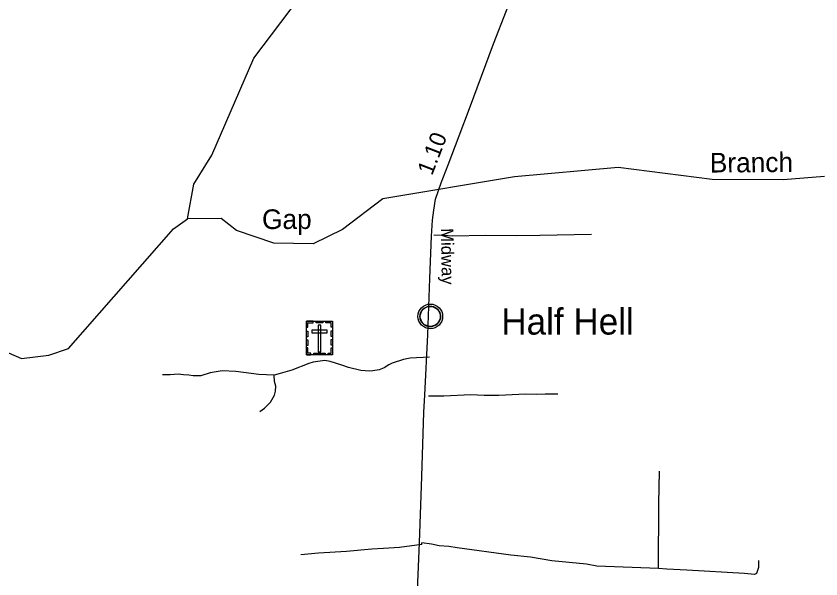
# Model space of a CAD drawing. Extents: x 2104537 to 2336408, y 34176 to 229611.
# Drawn here: x 2252848 to 2258991, y 104750 to 109048 of the extents above; entities that cross this region are included whole.
import ezdxf

# ---------------------------------------------------------------- set-up
doc = ezdxf.new("R2010")
doc.units = 0
for name, color, linetype in [('Exist Civil Demographics Community CELL', 7, 'Continuous'), ('Exist Civil Demographics Community Label', 7, 'Continuous'), ('Exist Cultural Cemetery CELL', 7, 'Continuous'), ('Exist Hydrographic Creek Single Shore', 7, 'Continuous'), ('Exist Road Non-System Type 51', 7, 'Continuous'), ('Exist Road Secondary Mileage Hundredths English Label', 7, 'Continuous'), ('Exist Road Secondary Type 51 Attributed', 7, 'Continuous'), ('Exist Road Secondary Type 51 Label', 7, 'Continuous'), ('Old_Level_32', 7, 'Continuous')]:
    doc.layers.add(name, color=color, linetype=linetype)

msp = doc.modelspace()

# ---------------------------------------------------------------- linework, layer by layer
at = {"layer": 'Exist Civil Demographics Community CELL'}
msp.add_lwpolyline([(2255932, 106766.8), (2255933, 106772.4), (2255934.7, 106778.9), (2255937.7, 106786.1), (2255940.6, 106791.9), (2255943.9, 106797.6), (2255947.7, 106802.7), (2255951.6, 106807.1), (2255956.2, 106811.7), (2255961.8, 106816.3), (2255967.2, 106819.9), (2255972.1, 106822.8), (2255977.1, 106825.3), (2255982.6, 106827.6), (2255988.2, 106829.4), (2255992.5, 106830.5), (2255997.4, 106831.3), (2256001.5, 106832), (2256007.9, 106832.3), (2256012.3, 106832.2), (2256018, 106831.9), (2256022.9, 106831.2), (2256027.8, 106830.2), (2256032.8, 106828.8), (2256038, 106826.8), (2256044.6, 106823.9), (2256050.9, 106820.4), (2256055.9, 106816.9), (2256061.1, 106812.8), (2256064.4, 106809.7), (2256068.5, 106805.3), (2256072.4, 106800.6), (2256075.5, 106796), (2256078.6, 106791), (2256081.1, 106785.9), (2256083.1, 106780.9), (2256084.7, 106775.9), (2256085.9, 106771.3), (2256087, 106765.2), (2256087.7, 106760.5), (2256087.9, 106754.5), (2256087.7, 106748.7), (2256087.2, 106743), (2256086.2, 106737.6), (2256084.6, 106731.4), (2256082.7, 106725.6), (2256080.4, 106720.5), (2256077.3, 106714.5), (2256074, 106709.2), (2256070.5, 106704.5), (2256066.3, 106699.7), (2256061, 106694.8), (2256056, 106690.6), (2256051, 106687.2), (2256046.7, 106684.7), (2256039.8, 106681.5), (2256032.7, 106678.8), (2256026.7, 106677.3), (2256020.1, 106676), (2256015.7, 106675.5), (2256011.2, 106675.3), (2256005.6, 106675.3), (2256001.4, 106675.7), (2255995.7, 106676.4), (2255989.8, 106677.7), (2255985.2, 106679), (2255980, 106680.9), (2255975.5, 106682.9), (2255971.5, 106685.1), (2255964.7, 106689.2), (2255959.1, 106693.5), (2255954.2, 106698), (2255949.8, 106702.8), (2255946.6, 106706.8), (2255943.6, 106710.9), (2255939.5, 106718), (2255937.8, 106721.6), (2255936.1, 106725.6), (2255933.5, 106733.8), (2255932, 106740.8), (2255931.3, 106746), (2255930.9, 106752.3), (2255930.9, 106757), (2255931.4, 106763.5)], close=True, dxfattribs=at)
for centre, radius in [((2256009.6, 106754.4), 94.3), ((2256009.3, 106754.6), 76.7)]:
    msp.add_circle(centre, radius, dxfattribs=at)
at = {"layer": 'Exist Cultural Cemetery CELL'}
for points in [[(2255064.2, 106716.8), (2255263.3, 106716.8), (2255263.3, 106462.2), (2255064.2, 106462.2)], [(2255064.2, 106673.5), (2255075.6, 106673.5), (2255075.6, 106705.7), (2255116.1, 106705.7), (2255116.1, 106716.8), (2255064.2, 106716.8)], [(2255138.3, 106716.8), (2255190.1, 106716.8), (2255190.1, 106705.4), (2255138.3, 106705.4)], [(2255263.4, 106673.4), (2255252, 106673.4), (2255252, 106705.6), (2255211.5, 106705.6), (2255211.5, 106716.8), (2255263.4, 106716.8)], [(2255064.2, 106599.3), (2255064.2, 106642.7), (2255075.6, 106642.7), (2255075.6, 106599.3)], [(2255105, 106648.8), (2255105, 106630.1), (2255222.8, 106630.1), (2255222.8, 106648.8)], [(2255173.2, 106687.5), (2255154.5, 106687.5), (2255154.5, 106484.7), (2255173.2, 106484.7)], [(2255251.9, 106600.4), (2255251.9, 106643.7), (2255263.3, 106643.7), (2255263.3, 106600.4)], [(2255064.2, 106532.1), (2255064.2, 106575.4), (2255075.6, 106575.4), (2255075.6, 106532.1)], [(2255251.9, 106534.4), (2255251.9, 106577.8), (2255263.3, 106577.8), (2255263.3, 106534.4)], [(2255097.3, 106462.2), (2255097.3, 106473.7), (2255075.3, 106473.7), (2255075.3, 106514.1), (2255064.1, 106514.1), (2255064.1, 106462.2)], [(2255230.2, 106462.2), (2255230.2, 106473.7), (2255252.2, 106473.7), (2255252.2, 106514.1), (2255263.3, 106514.1), (2255263.3, 106462.2)], [(2255121.7, 106473.7), (2255206.5, 106473.7), (2255206.5, 106462.3), (2255121.7, 106462.3)]]:
    msp.add_lwpolyline(points, close=True, dxfattribs=at)
at = {"layer": 'Exist Hydrographic Creek Single Shore'}
for points in [[(2254156.4, 107500), (2254204.4, 107764.8), (2254343.4, 107985.1), (2254662.3, 108726.9), (2255074.2, 109273.4), (2255297.3, 109551.2), (2255437.4, 109791.2), (2255522.3, 110567)], [(2259018.4, 107822.8), (2258702.4, 107796.1), (2258160.5, 107800), (2257443.4, 107892.5), (2256652.3, 107819.2), (2255646.3, 107651.7), (2255339.4, 107418.1), (2255115.2, 107307.6), (2254815.2, 107313.4), (2254531.3, 107410.8), (2254414.4, 107501.6), (2254156.4, 107500)], [(2250051.3, 103193.4), (2250059.3, 103232.6), (2250274.4, 103336.7), (2250481.3, 103486.8), (2250818.4, 104047.9), (2250957.4, 104406.1), (2251030.4, 104690), (2251015.2, 105507.1), (2251135.4, 106042.8), (2251217.4, 106218.3), (2251514.3, 106576.7), (2251754.2, 106746), (2251912.3, 106788.8), (2252196.3, 106734.2), (2252890.4, 106432.1), (2253098.3, 106457.6), (2253248.2, 106510.5), (2254048.4, 107423.4), (2254156.4, 107500)]]:
    msp.add_lwpolyline(points, dxfattribs=at)
at = {"layer": 'Exist Road Non-System Type 51'}
msp.add_line((2255945.1, 105012.5), (2255945, 105024.5), dxfattribs=at)
for points in [[(2257241, 107380.5), (2256844.3, 107371.7), (2256664.5, 107369.6), (2256432.5, 107372.7), (2256176.6, 107367.4), (2256118.7, 107372.8), (2256035.4, 107375.8)], [(2256003.2, 106443.3), (2255854.8, 106435.6), (2255804.6, 106425), (2255718.9, 106397.8), (2255693.1, 106385.5), (2255657.4, 106361), (2255619.2, 106347.4), (2255571.8, 106338.1), (2255545.9, 106335.8), (2255480, 106341.7), (2255385.7, 106364.5), (2255335.3, 106383), (2255245, 106410), (2255205.3, 106416.6), (2255115.3, 106404.3), (2255081.3, 106394), (2254953.9, 106344.4), (2254864.4, 106317.2), (2254817.2, 106306.7)], [(2254817.2, 106306.7), (2254699.7, 106311.9), (2254524.4, 106334.9), (2254420.3, 106339.7), (2254328.5, 106322.5), (2254258.7, 106301.7), (2254232.9, 106299.4), (2254198.9, 106301), (2254166.8, 106306.6), (2254124.9, 106308.1), (2254084.8, 106313.6), (2254022.9, 106308.8), (2253965.5, 106308.3)], [(2254708.9, 106029.4), (2254743.7, 106053.7), (2254775.3, 106084.1), (2254789, 106100.2), (2254820.8, 106152), (2254828, 106182.9), (2254829.6, 106222.8), (2254819.2, 106256.6), (2254817.2, 106306.7)], [(2255994.9, 106149.1), (2256114.1, 106146.8), (2256317.8, 106157.3), (2256421.7, 106152.7), (2256531.8, 106154), (2256735.5, 106162.6), (2256821.5, 106159.6), (2256885.5, 106164.3), (2256982.3, 106163.2)], [(2257750.9, 104830.6), (2257753.7, 105325.3), (2257759.5, 105572.7)], [(2255945.1, 105012.5), (2255774.5, 104990.6), (2255652.7, 104981.1), (2255562.9, 104978.1), (2255369.1, 104959.6), (2255157.3, 104946.9), (2255020.5, 104934.1)], [(2257750.9, 104830.6), (2257279.9, 104847.3), (2257201.6, 104862.4), (2256937.3, 104889.1), (2256773.2, 104915.1), (2256624.9, 104931.1), (2256214.4, 104986.1), (2256150.4, 104997.3), (2256078.3, 105002.5), (2256018.2, 105015.6), (2255945, 105024.5)], [(2258513.9, 104891.8), (2258513.4, 104836.7), (2258500, 104792.5), (2258484, 104784.4), (2258407.9, 104791.5), (2257967.9, 104818), (2257813.8, 104824), (2257750.9, 104830.6)]]:
    msp.add_lwpolyline(points, dxfattribs=at)
at = {"layer": 'Exist Road Secondary Type 51 Attributed'}
msp.add_lwpolyline([(2255907, 104541.2), (2255926.6, 105026.5), (2255945.5, 105532.4), (2255960.2, 106023.6), (2255968.6, 106153.7), (2255989.5, 106615.5), (2256006.3, 107043.7), (2256018.9, 107366.9), (2256025.2, 107489.7), (2256035.7, 107565.3), (2256050.4, 107649.3), (2256092.3, 107773.1), (2256144.8, 107911.6), (2256230.8, 108134.1), (2256308.4, 108342.4), (2256493.1, 108835.6), (2256690.3, 109346.7), (2256780.5, 109603), (2256839.3, 109789.8), (2256862.3, 109878), (2256874.9, 109953.6), (2256879.1, 110020.7), (2256879.1, 110108.9), (2256874.5, 110200.8)], dxfattribs=at)

# ---------------------------------------------------------------- texts
at = {"layer": 'Exist Civil Demographics Community Label'}
msp.add_text('Half Hell', height=200, dxfattribs=at).set_placement((2256551.7, 106615.5))
at = {"layer": 'Exist Road Secondary Mileage Hundredths English Label'}
msp.add_text('1.10', height=125, rotation=68.86314, dxfattribs=at).set_placement((2256023.1, 107825.1))
at = {"layer": 'Exist Road Secondary Type 51 Label'}
msp.add_text('Midway', height=95, rotation=270.8616, dxfattribs=at).set_placement((2256090.9, 107427.5))
at = {"layer": 'Old_Level_32'}
for s, rotation, p in [('Branch', 0.42665, (2258143.2, 107852.8)), ('Gap', 0.10063, (2254725.4, 107421.4))]:
    msp.add_text(s, height=150, rotation=rotation, dxfattribs=at).set_placement(p)

doc.saveas('drawing.dxf')
